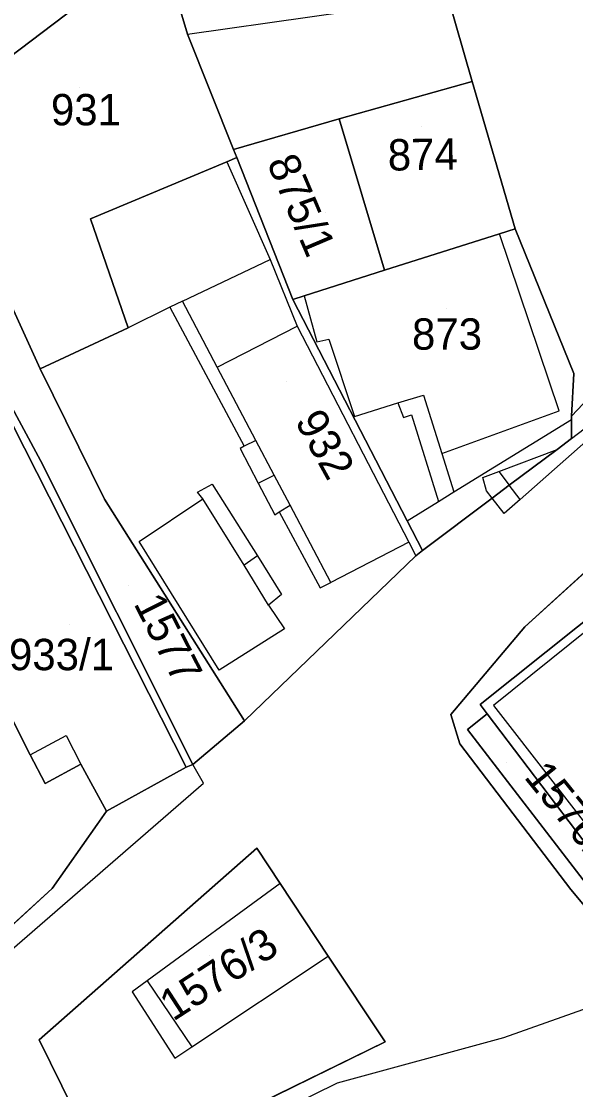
# Model space of a CAD drawing. Extents: x -263943 to -261149, y -1236934 to -1230686.
# Drawn here: x -262618.9 to -262583.6, y -1235359.3 to -1235291.2 of the extents above; entities that cross this region are included whole.
import ezdxf

# ---------------------------------------------------------------- set-up
doc = ezdxf.new("R2010")
doc.units = 0
for name, color, linetype in [('body_kn', 7, 'Continuous'), ('kladpar_druhypozemkov', 7, 'Continuous'), ('kladpar_hranice', 7, 'Continuous'), ('kladpar_parcelnecisla', 7, 'Continuous'), ('kladpar_plochy', 7, 'Continuous'), ('zappar_hrandruhpozemk', 7, 'Continuous')]:
    doc.layers.add(name, color=color, linetype=linetype)

msp = doc.modelspace()

# ---------------------------------------------------------------- linework, layer by layer
at = {"layer": 'body_kn'}
for p, q in [((-262608.3, -1235291.97), (-262608.3, -1235291.97)), ((-262608.3, -1235291.97), (-262608.3, -1235291.97)), ((-262590.15, -1235294.99), (-262590.15, -1235294.99)), ((-262598.62, -1235297.37), (-262598.62, -1235297.37)), ((-262598.62, -1235297.37), (-262598.62, -1235297.37)), ((-262605.35, -1235299.34), (-262605.35, -1235299.34)), ((-262605.35, -1235299.34), (-262605.35, -1235299.34)), ((-262605.79, -1235300.11), (-262605.79, -1235300.11)), ((-262605.79, -1235300.11), (-262605.79, -1235300.11)), ((-262605.15, -1235299.84), (-262605.15, -1235299.84)), ((-262614.47, -1235303.75), (-262614.47, -1235303.75)), ((-262587.42, -1235304.38), (-262587.42, -1235304.38)), ((-262588.41, -1235304.7), (-262588.41, -1235304.7)), ((-262603.02, -1235306.35), (-262603.02, -1235306.35)), ((-262595.74, -1235307.03), (-262595.74, -1235307.03)), ((-262595.74, -1235307.03), (-262595.74, -1235307.03)), ((-262608.61, -1235308.99), (-262608.61, -1235308.99)), ((-262601.57, -1235308.89), (-262601.57, -1235308.89)), ((-262601.57, -1235308.89), (-262601.57, -1235308.89)), ((-262600.86, -1235308.66), (-262600.86, -1235308.66)), ((-262600.86, -1235308.66), (-262600.86, -1235308.66)), ((-262609.42, -1235309.39), (-262609.42, -1235309.39)), ((-262609.42, -1235309.39), (-262609.42, -1235309.39)), ((-262601.31, -1235310.59), (-262601.31, -1235310.59)), ((-262601.31, -1235310.59), (-262601.31, -1235310.59)), ((-262612.08, -1235310.69), (-262612.08, -1235310.69)), ((-262600.04, -1235311.6), (-262600.04, -1235311.6)), ((-262599.28, -1235311.43), (-262599.28, -1235311.43)), ((-262617.67, -1235313.32), (-262617.67, -1235313.32)), ((-262606.39, -1235313.21), (-262606.39, -1235313.21)), ((-262583.67, -1235313.61), (-262583.67, -1235313.61)), ((-262593.25, -1235314.98), (-262593.25, -1235314.98)), ((-262594.88, -1235315.48), (-262594.88, -1235315.48)), ((-262594.88, -1235315.48), (-262594.88, -1235315.48)), ((-262584.6, -1235315.98), (-262584.6, -1235315.98)), ((-262597.65, -1235316.34), (-262597.65, -1235316.34)), ((-262594.52, -1235316.42), (-262594.52, -1235316.42)), ((-262594.01, -1235316.25), (-262594.01, -1235316.25)), ((-262583.83, -1235316.32), (-262583.83, -1235316.32)), ((-262583.83, -1235316.32), (-262583.83, -1235316.32)), ((-262583.83, -1235316.54), (-262583.83, -1235316.54)), ((-262603.93, -1235317.87), (-262603.93, -1235317.87)), ((-262603.93, -1235317.87), (-262603.93, -1235317.87)), ((-262583.83, -1235317.76), (-262583.83, -1235317.76)), ((-262604.94, -1235318.38), (-262604.94, -1235318.38)), ((-262604.67, -1235318.24), (-262604.67, -1235318.24)), ((-262592.09, -1235318.7), (-262592.09, -1235318.7)), ((-262584.74, -1235318.45), (-262584.74, -1235318.45)), ((-262584.74, -1235318.45), (-262584.74, -1235318.45)), ((-262617.66, -1235319.16), (-262617.66, -1235319.16)), ((-262602.76, -1235320.09), (-262602.76, -1235320.09)), ((-262588.46, -1235319.86), (-262588.46, -1235319.86)), ((-262606.72, -1235320.67), (-262606.72, -1235320.67)), ((-262603.78, -1235320.6), (-262603.78, -1235320.6)), ((-262603.78, -1235320.6), (-262603.78, -1235320.6)), ((-262589.48, -1235320.23), (-262589.48, -1235320.23)), ((-262587.79, -1235320.73), (-262587.79, -1235320.73)), ((-262607.65, -1235321.18), (-262607.65, -1235321.18)), ((-262591.32, -1235321.16), (-262591.32, -1235321.16)), ((-262591.32, -1235321.16), (-262591.32, -1235321.16)), ((-262589.24, -1235321.08), (-262589.24, -1235321.08)), ((-262588.87, -1235321.55), (-262588.87, -1235321.55)), ((-262588.87, -1235321.55), (-262588.87, -1235321.55)), ((-262613.58, -1235321.61), (-262613.58, -1235321.61)), ((-262607.31, -1235321.6), (-262607.31, -1235321.6)), ((-262601.75, -1235322), (-262601.75, -1235322)), ((-262592.29, -1235321.76), (-262592.29, -1235321.76)), ((-262587.09, -1235321.64), (-262587.09, -1235321.64)), ((-262587.09, -1235321.64), (-262587.09, -1235321.64)), ((-262602.73, -1235322.61), (-262602.73, -1235322.61)), ((-262602.44, -1235322.43), (-262602.44, -1235322.43)), ((-262602.44, -1235322.43), (-262602.44, -1235322.43)), ((-262588.11, -1235322.54), (-262588.11, -1235322.54)), ((-262594.29, -1235322.99), (-262594.29, -1235322.99)), ((-262594.29, -1235322.99), (-262594.29, -1235322.99)), ((-262611.37, -1235324.32), (-262611.37, -1235324.32)), ((-262594.19, -1235324.35), (-262594.19, -1235324.35)), ((-262593.31, -1235324.88), (-262593.31, -1235324.88)), ((-262603.83, -1235325.24), (-262603.83, -1235325.24)), ((-262603.83, -1235325.24), (-262603.83, -1235325.24)), ((-262593.74, -1235325.22), (-262593.74, -1235325.22)), ((-262604.67, -1235325.83), (-262604.67, -1235325.83)), ((-262599.16, -1235326.92), (-262599.16, -1235326.92)), ((-262599.16, -1235326.92), (-262599.16, -1235326.92)), ((-262602.3, -1235327.69), (-262602.3, -1235327.69)), ((-262599.84, -1235327.26), (-262599.84, -1235327.26)), ((-262603.14, -1235328.37), (-262603.14, -1235328.37)), ((-262603.14, -1235328.37), (-262603.14, -1235328.37)), ((-262602.12, -1235329.89), (-262602.12, -1235329.89)), ((-262586.79, -1235329.76), (-262586.79, -1235329.76)), ((-262606.27, -1235332.52), (-262606.27, -1235332.52)), ((-262606.27, -1235332.52), (-262606.27, -1235332.52)), ((-262589.65, -1235334.7), (-262589.65, -1235334.7)), ((-262588.8, -1235334.78), (-262588.8, -1235334.78)), ((-262604.65, -1235335.74), (-262604.65, -1235335.74)), ((-262591.51, -1235335.35), (-262591.51, -1235335.35)), ((-262589.19, -1235335.31), (-262589.19, -1235335.31)), ((-262590.45, -1235336.29), (-262590.45, -1235336.29)), ((-262616.03, -1235336.68), (-262616.03, -1235336.68)), ((-262590.94, -1235337.21), (-262590.94, -1235337.21)), ((-262618.31, -1235337.91), (-262618.31, -1235337.91)), ((-262618.31, -1235337.91), (-262618.31, -1235337.91)), ((-262615.08, -1235338.51), (-262615.08, -1235338.51)), ((-262607.95, -1235338.54), (-262607.95, -1235338.54)), ((-262607.95, -1235338.54), (-262607.95, -1235338.54)), ((-262608.38, -1235338.71), (-262608.38, -1235338.71)), ((-262608.38, -1235338.71), (-262608.38, -1235338.71)), ((-262617.36, -1235339.74), (-262617.36, -1235339.74)), ((-262607.27, -1235339.72), (-262607.27, -1235339.72)), ((-262613.46, -1235341.51), (-262613.46, -1235341.51)), ((-262614.05, -1235342.36), (-262614.05, -1235342.36)), ((-262603.87, -1235343.87), (-262603.87, -1235343.87)), ((-262616.92, -1235346.43), (-262616.92, -1235346.43)), ((-262602.38, -1235346.12), (-262602.38, -1235346.12)), ((-262602.38, -1235346.12), (-262602.38, -1235346.12)), ((-262583.87, -1235346.5), (-262583.87, -1235346.5)), ((-262599.32, -1235350.75), (-262599.32, -1235350.75)), ((-262610.85, -1235352.31), (-262610.85, -1235352.31)), ((-262610.85, -1235352.31), (-262610.85, -1235352.31)), ((-262611.82, -1235353.02), (-262611.82, -1235353.02)), ((-262617.75, -1235356.08), (-262617.75, -1235356.08)), ((-262595.7, -1235356.21), (-262595.7, -1235356.21)), ((-262595.7, -1235356.21), (-262595.7, -1235356.21)), ((-262588.16, -1235355.95), (-262588.16, -1235355.95)), ((-262608.02, -1235356.53), (-262608.02, -1235356.53)), ((-262608.02, -1235356.53), (-262608.02, -1235356.53)), ((-262609.1, -1235357.25), (-262609.1, -1235357.25)), ((-262598.75, -1235358.84), (-262598.75, -1235358.84))]:
    msp.add_line(p, q, dxfattribs=at)
at = {"layer": 'kladpar_druhypozemkov'}
for p, q in [((-262615.2, -1235295.39), (-262615.2, -1235295.39)), ((-262593.4, -1235297.89), (-262593.4, -1235297.89)), ((-262599.52, -1235303.37), (-262599.52, -1235303.37)), ((-262591.8, -1235309.49), (-262591.8, -1235309.49)), ((-262602, -1235314.09), (-262602, -1235314.09)), ((-262612.06, -1235327.13), (-262612.06, -1235327.13)), ((-262615.83, -1235329.59), (-262615.83, -1235329.59)), ((-262587.99, -1235338.4), (-262587.99, -1235338.4)), ((-262606.86, -1235350.69), (-262606.86, -1235350.69))]:
    msp.add_line(p, q, dxfattribs=at)
at = {"layer": 'kladpar_hranice'}
for points in [[(-262598.62, -1235297.37), (-262605.35, -1235299.34), (-262608.3, -1235291.97), (-262610, -1235286.29), (-262605.85, -1235283.75), (-262598.56, -1235283.15), (-262593.39, -1235283.73), (-262590.15, -1235294.99), (-262598.62, -1235297.37)], [(-262558.07, -1235352.76), (-262558.07, -1235353.19), (-262558.76, -1235353.7), (-262575.69, -1235353.59), (-262578.39, -1235352.48), (-262579.13, -1235352.18), (-262583.87, -1235346.5), (-262590.94, -1235337.21), (-262591.51, -1235335.35), (-262586.79, -1235329.76), (-262580.08, -1235323.64), (-262556.5, -1235303.08), (-262551.95, -1235299.72), (-262543.31, -1235292.33), (-262533.94, -1235283.09)], [(-262533.94, -1235283.09), (-262543.31, -1235292.33), (-262551.95, -1235299.72), (-262556.5, -1235303.08), (-262580.08, -1235323.64), (-262586.79, -1235329.76), (-262591.51, -1235335.35), (-262590.94, -1235337.21), (-262583.87, -1235346.5), (-262579.13, -1235352.18), (-262578.39, -1235352.48), (-262575.69, -1235353.59), (-262558.76, -1235353.7), (-262558.07, -1235353.19), (-262557.05, -1235353.18), (-262557.05, -1235352.76), (-262552.24, -1235353.26), (-262550.89, -1235355.05), (-262526.33, -1235358.64), (-262523.65, -1235359.07), (-262522.78, -1235358.56), (-262518.86, -1235358.75), (-262518.32, -1235359.83)], [(-262581.69, -1235284.98), (-262580.4, -1235293.11), (-262576.85, -1235305.64), (-262576.13, -1235308.18), (-262576.21, -1235308.26), (-262583.83, -1235316.32), (-262583.67, -1235313.61), (-262587.42, -1235304.38), (-262590.15, -1235294.99), (-262593.39, -1235283.73)], [(-262620.9, -1235350.08), (-262616.92, -1235346.43), (-262614.05, -1235342.36), (-262613.46, -1235341.51), (-262608.38, -1235338.71), (-262607.95, -1235338.54), (-262604.65, -1235335.74), (-262593.74, -1235325.22), (-262593.31, -1235324.88), (-262588.87, -1235321.55), (-262587.79, -1235320.73), (-262584.74, -1235318.45), (-262583.83, -1235317.76), (-262583.83, -1235316.54), (-262583.83, -1235316.32), (-262576.21, -1235308.26), (-262576.13, -1235308.18), (-262574.76, -1235307.11), (-262554.72, -1235291.46), (-262548.96, -1235286.04)], [(-262605.35, -1235299.34), (-262605.15, -1235299.84), (-262605.79, -1235300.11), (-262614.47, -1235303.75), (-262612.08, -1235310.69), (-262617.67, -1235313.32), (-262621.08, -1235305.87), (-262622.95, -1235301.13), (-262621.86, -1235295.12), (-262611.78, -1235287.48), (-262610, -1235286.29), (-262608.3, -1235291.97), (-262605.35, -1235299.34)], [(-262611.78, -1235287.48), (-262621.86, -1235295.12), (-262627.7, -1235300.97), (-262636.59, -1235307.08), (-262638.88, -1235309.03), (-262641.6, -1235305.14), (-262643.72, -1235302.35), (-262638.98, -1235298.87), (-262627.04, -1235292.42), (-262626.65, -1235292.2), (-262623.9, -1235290.63)], [(-262595.74, -1235307.03), (-262598.62, -1235297.37), (-262590.15, -1235294.99), (-262587.42, -1235304.38), (-262588.41, -1235304.7), (-262595.74, -1235307.03)], [(-262607.95, -1235338.54), (-262617.66, -1235319.16), (-262624.81, -1235305.88), (-262627.7, -1235300.97), (-262621.86, -1235295.12), (-262622.95, -1235301.13), (-262621.08, -1235305.87), (-262617.67, -1235313.32), (-262613.58, -1235321.61), (-262604.65, -1235335.74), (-262607.95, -1235338.54)], [(-262601.57, -1235308.89), (-262605.15, -1235299.84), (-262605.35, -1235299.34), (-262598.62, -1235297.37), (-262595.74, -1235307.03), (-262600.86, -1235308.66), (-262601.57, -1235308.89)], [(-262594.29, -1235322.99), (-262593.31, -1235324.88), (-262593.74, -1235325.22), (-262604.65, -1235335.74), (-262613.58, -1235321.61), (-262617.67, -1235313.32), (-262612.08, -1235310.69), (-262614.47, -1235303.75), (-262605.79, -1235300.11), (-262605.15, -1235299.84), (-262601.57, -1235308.89), (-262594.29, -1235322.99)], [(-262583.83, -1235316.32), (-262583.83, -1235316.54), (-262583.83, -1235317.76), (-262584.74, -1235318.45), (-262587.79, -1235320.73), (-262588.87, -1235321.55), (-262593.31, -1235324.88), (-262594.29, -1235322.99), (-262601.57, -1235308.89), (-262600.86, -1235308.66), (-262595.74, -1235307.03), (-262588.41, -1235304.7), (-262587.42, -1235304.38), (-262583.67, -1235313.61), (-262583.83, -1235316.32)], [(-262624.81, -1235305.88), (-262617.66, -1235319.16), (-262607.95, -1235338.54), (-262608.38, -1235338.71), (-262620.3, -1235315.22)], [(-262564.09, -1235311.88), (-262563.67, -1235312.38), (-262562.73, -1235313.49), (-262562.34, -1235313.99), (-262558.56, -1235318.82), (-262566.69, -1235325.35), (-262576.34, -1235332.9), (-262576.03, -1235333.33), (-262575.47, -1235334.1), (-262572.26, -1235338.56), (-262581.37, -1235345.62), (-262589.19, -1235335.31), (-262589.65, -1235334.7), (-262570.94, -1235319.77), (-262571.65, -1235318.89), (-262571.96, -1235318.5), (-262564.09, -1235311.88)], [(-262608.38, -1235338.71), (-262613.46, -1235341.51), (-262615.08, -1235338.51), (-262617.36, -1235339.74), (-262618.31, -1235337.91), (-262622.02, -1235330.63), (-262619.71, -1235329.27), (-262623.24, -1235322.43), (-262622.97, -1235321.7), (-262625.04, -1235317.95), (-262620.3, -1235315.22), (-262608.38, -1235338.71)], [(-262570.94, -1235319.77), (-262589.65, -1235334.7), (-262589.19, -1235335.31), (-262590.45, -1235336.29), (-262582.87, -1235346.15)], [(-262622.02, -1235330.63), (-262618.31, -1235337.91), (-262617.36, -1235339.74), (-262615.08, -1235338.51), (-262613.46, -1235341.51), (-262614.05, -1235342.36), (-262616.92, -1235346.43), (-262620.9, -1235350.08)], [(-262581.37, -1235345.62), (-262582.87, -1235346.15), (-262590.45, -1235336.29), (-262589.19, -1235335.31), (-262581.37, -1235345.62)], [(-262595.7, -1235356.21), (-262613.4, -1235364.88), (-262617.75, -1235356.08), (-262603.87, -1235343.87), (-262602.38, -1235346.12), (-262599.32, -1235350.75), (-262595.7, -1235356.21)], [(-262603.87, -1235343.87), (-262617.75, -1235356.08), (-262613.4, -1235364.88), (-262595.7, -1235356.21), (-262599.32, -1235350.75), (-262602.38, -1235346.12), (-262603.87, -1235343.87)]]:
    msp.add_lwpolyline(points, dxfattribs=at)
at = {"layer": 'kladpar_plochy'}
for p, q in [((-262583.83, -1235316.32), (-262576.21, -1235308.26)), ((-262583.83, -1235316.54), (-262583.83, -1235316.32)), ((-262583.83, -1235317.76), (-262583.83, -1235316.54)), ((-262584.74, -1235318.45), (-262583.83, -1235317.76)), ((-262587.79, -1235320.73), (-262584.74, -1235318.45)), ((-262588.87, -1235321.55), (-262587.79, -1235320.73)), ((-262593.31, -1235324.88), (-262588.87, -1235321.55)), ((-262580.08, -1235323.64), (-262586.79, -1235329.76)), ((-262593.74, -1235325.22), (-262593.31, -1235324.88)), ((-262604.65, -1235335.74), (-262593.74, -1235325.22)), ((-262586.79, -1235329.76), (-262591.51, -1235335.35)), ((-262607.95, -1235338.54), (-262604.65, -1235335.74)), ((-262591.51, -1235335.35), (-262590.94, -1235337.21)), ((-262590.94, -1235337.21), (-262583.87, -1235346.5)), ((-262608.38, -1235338.71), (-262607.95, -1235338.54)), ((-262613.46, -1235341.51), (-262608.38, -1235338.71)), ((-262614.05, -1235342.36), (-262613.46, -1235341.51)), ((-262616.92, -1235346.43), (-262614.05, -1235342.36)), ((-262603.87, -1235343.87), (-262617.75, -1235356.08)), ((-262602.38, -1235346.12), (-262603.87, -1235343.87)), ((-262620.9, -1235350.08), (-262616.92, -1235346.43)), ((-262599.32, -1235350.75), (-262602.38, -1235346.12)), ((-262583.87, -1235346.5), (-262579.13, -1235352.18)), ((-262595.7, -1235356.21), (-262599.32, -1235350.75)), ((-262617.75, -1235356.08), (-262613.4, -1235364.88)), ((-262613.4, -1235364.88), (-262595.7, -1235356.21))]:
    msp.add_line(p, q, dxfattribs=at)
for points in [[(-262620.17, -1235289.78), (-262619.41, -1235289.44), (-262614.67, -1235286.47), (-262609.16, -1235282.4), (-262606.71, -1235278.33), (-262601.03, -1235279.93), (-262597.3, -1235279.67), (-262592.97, -1235279.33), (-262592.46, -1235279.33), (-262593.39, -1235283.73), (-262598.56, -1235283.15), (-262605.85, -1235283.75), (-262610, -1235286.29), (-262611.78, -1235287.48), (-262621.86, -1235295.12), (-262627.7, -1235300.97), (-262636.59, -1235307.08), (-262638.88, -1235309.03), (-262641.6, -1235305.14), (-262643.72, -1235302.35), (-262638.98, -1235298.87), (-262627.04, -1235292.42), (-262626.65, -1235292.2), (-262623.9, -1235290.63)], [(-262598.62, -1235297.37), (-262605.35, -1235299.34), (-262608.3, -1235291.97), (-262610, -1235286.29), (-262605.85, -1235283.75), (-262598.56, -1235283.15), (-262593.39, -1235283.73), (-262590.15, -1235294.99)], [(-262605.35, -1235299.34), (-262605.15, -1235299.84), (-262605.79, -1235300.11), (-262614.47, -1235303.75), (-262612.08, -1235310.69), (-262617.67, -1235313.32), (-262621.08, -1235305.87), (-262622.95, -1235301.13), (-262621.86, -1235295.12), (-262611.78, -1235287.48), (-262610, -1235286.29), (-262608.3, -1235291.97)], [(-262595.74, -1235307.03), (-262598.62, -1235297.37), (-262590.15, -1235294.99), (-262587.42, -1235304.38), (-262588.41, -1235304.7)], [(-262607.95, -1235338.54), (-262617.66, -1235319.16), (-262624.81, -1235305.88), (-262627.7, -1235300.97), (-262621.86, -1235295.12), (-262622.95, -1235301.13), (-262621.08, -1235305.87), (-262617.67, -1235313.32), (-262613.58, -1235321.61), (-262604.65, -1235335.74)], [(-262601.57, -1235308.89), (-262605.15, -1235299.84), (-262605.35, -1235299.34), (-262598.62, -1235297.37), (-262595.74, -1235307.03), (-262600.86, -1235308.66)], [(-262594.29, -1235322.99), (-262593.31, -1235324.88), (-262593.74, -1235325.22), (-262604.65, -1235335.74), (-262613.58, -1235321.61), (-262617.67, -1235313.32), (-262612.08, -1235310.69), (-262614.47, -1235303.75), (-262605.79, -1235300.11), (-262605.15, -1235299.84), (-262601.57, -1235308.89)], [(-262623.24, -1235322.43), (-262619.71, -1235329.27), (-262622.02, -1235330.63), (-262618.31, -1235337.91), (-262617.36, -1235339.74), (-262615.08, -1235338.51), (-262613.46, -1235341.51), (-262614.05, -1235342.36), (-262616.92, -1235346.43), (-262620.9, -1235350.08), (-262632.98, -1235331.04), (-262625.95, -1235326.88), (-262626.98, -1235324.26), (-262628.43, -1235320.79), (-262633.96, -1235310.89), (-262636.59, -1235307.08), (-262627.7, -1235300.97), (-262624.81, -1235305.88), (-262617.66, -1235319.16), (-262607.95, -1235338.54), (-262608.38, -1235338.71), (-262620.3, -1235315.22), (-262625.04, -1235317.95), (-262622.97, -1235321.7)], [(-262583.83, -1235316.32), (-262583.83, -1235316.54), (-262583.83, -1235317.76), (-262584.74, -1235318.45), (-262587.79, -1235320.73), (-262588.87, -1235321.55), (-262593.31, -1235324.88), (-262594.29, -1235322.99), (-262601.57, -1235308.89), (-262600.86, -1235308.66), (-262595.74, -1235307.03), (-262588.41, -1235304.7), (-262587.42, -1235304.38), (-262583.67, -1235313.61)], [(-262564.09, -1235311.88), (-262563.67, -1235312.38), (-262562.73, -1235313.49), (-262562.34, -1235313.99), (-262558.56, -1235318.82), (-262566.69, -1235325.35), (-262576.34, -1235332.9), (-262576.03, -1235333.33), (-262575.47, -1235334.1), (-262572.26, -1235338.56), (-262581.37, -1235345.62), (-262589.19, -1235335.31), (-262589.65, -1235334.7), (-262570.94, -1235319.77), (-262571.65, -1235318.89), (-262571.96, -1235318.5)], [(-262608.38, -1235338.71), (-262613.46, -1235341.51), (-262615.08, -1235338.51), (-262617.36, -1235339.74), (-262618.31, -1235337.91), (-262622.02, -1235330.63), (-262619.71, -1235329.27), (-262623.24, -1235322.43), (-262622.97, -1235321.7), (-262625.04, -1235317.95), (-262620.3, -1235315.22)], [(-262581.37, -1235345.62), (-262582.87, -1235346.15), (-262590.45, -1235336.29), (-262589.19, -1235335.31)], [(-262595.7, -1235356.21), (-262613.4, -1235364.88), (-262617.75, -1235356.08), (-262603.87, -1235343.87), (-262602.38, -1235346.12), (-262599.32, -1235350.75)]]:
    msp.add_lwpolyline(points, close=True, dxfattribs=at)
for points in [[(-262581.69, -1235284.98), (-262580.4, -1235293.11), (-262576.85, -1235305.64), (-262576.13, -1235308.18), (-262576.21, -1235308.26), (-262583.83, -1235316.32), (-262583.67, -1235313.61), (-262587.42, -1235304.38), (-262590.15, -1235294.99), (-262593.39, -1235283.73)], [(-262570.94, -1235319.77), (-262589.65, -1235334.7), (-262589.19, -1235335.31), (-262590.45, -1235336.29), (-262582.87, -1235346.15)], [(-262579.13, -1235352.18), (-262583.87, -1235346.5), (-262590.94, -1235337.21), (-262591.51, -1235335.35), (-262586.79, -1235329.76), (-262580.08, -1235323.64)]]:
    msp.add_lwpolyline(points, dxfattribs=at)
at = {"layer": 'zappar_hrandruhpozemk'}
for p, q in [((-262608.3, -1235291.97), (-262592.7, -1235289.74)), ((-262584.6, -1235315.98), (-262588.41, -1235304.7)), ((-262608.61, -1235308.99), (-262603.02, -1235306.35)), ((-262606.39, -1235313.21), (-262608.61, -1235308.99)), ((-262600.86, -1235308.66), (-262600.04, -1235311.6)), ((-262609.42, -1235309.39), (-262604.67, -1235318.24)), ((-262606.39, -1235313.21), (-262601.31, -1235310.59)), ((-262601.31, -1235310.59), (-262594.19, -1235324.35)), ((-262600.04, -1235311.6), (-262599.28, -1235311.43)), ((-262599.28, -1235311.43), (-262597.65, -1235316.34)), ((-262593.25, -1235314.98), (-262592.09, -1235318.7)), ((-262592.09, -1235318.7), (-262584.6, -1235315.98)), ((-262594.01, -1235316.25), (-262592.29, -1235321.76)), ((-262591.32, -1235321.16), (-262583.83, -1235316.54)), ((-262592.09, -1235318.7), (-262591.32, -1235321.16)), ((-262588.46, -1235319.86), (-262584.74, -1235318.45)), ((-262603.78, -1235320.6), (-262602.76, -1235320.09)), ((-262589.48, -1235320.23), (-262588.46, -1235319.86)), ((-262588.46, -1235319.86), (-262587.79, -1235320.73)), ((-262589.24, -1235321.08), (-262589.48, -1235320.23)), ((-262588.87, -1235321.55), (-262589.24, -1235321.08)), ((-262594.19, -1235324.35), (-262599.16, -1235326.92)), ((-262594.19, -1235324.35), (-262593.74, -1235325.22)), ((-262603.83, -1235325.24), (-262604.67, -1235325.83)), ((-262602.12, -1235329.89), (-262606.27, -1235332.52)), ((-262618.31, -1235337.91), (-262616.03, -1235336.68)), ((-262616.03, -1235336.68), (-262615.08, -1235338.51)), ((-262607.27, -1235339.72), (-262607.95, -1235338.54)), ((-262620.3, -1235351.01), (-262607.27, -1235339.72)), ((-262608.02, -1235356.53), (-262599.32, -1235350.75)), ((-262610.85, -1235352.31), (-262608.02, -1235356.53))]:
    msp.add_line(p, q, dxfattribs=at)
for points in [[(-262605.79, -1235300.11), (-262603.02, -1235306.35), (-262601.31, -1235310.59)], [(-262608.61, -1235308.99), (-262609.42, -1235309.39), (-262612.08, -1235310.69)], [(-262599.16, -1235326.92), (-262601.75, -1235322), (-262602.76, -1235320.09), (-262603.93, -1235317.87), (-262606.39, -1235313.21)], [(-262597.65, -1235316.34), (-262594.88, -1235315.48), (-262593.25, -1235314.98)], [(-262594.88, -1235315.48), (-262594.52, -1235316.42), (-262594.01, -1235316.25)], [(-262584.74, -1235318.45), (-262583.83, -1235317.76), (-262581.76, -1235316.18), (-262581.58, -1235316.33), (-262581.53, -1235316.54), (-262581.63, -1235316.81)], [(-262581.63, -1235316.81), (-262587.09, -1235321.64), (-262587.79, -1235320.73)], [(-262603.93, -1235317.87), (-262604.67, -1235318.24), (-262604.94, -1235318.38), (-262603.78, -1235320.6), (-262602.73, -1235322.61), (-262602.44, -1235322.43), (-262601.75, -1235322)], [(-262570.64, -1235320.17), (-262588.8, -1235334.78), (-262581.23, -1235344.51)], [(-262606.27, -1235332.52), (-262611.37, -1235324.32), (-262607.31, -1235321.6), (-262607.65, -1235321.18), (-262606.72, -1235320.67), (-262603.83, -1235325.24), (-262602.3, -1235327.69), (-262603.14, -1235328.37), (-262602.12, -1235329.89)], [(-262594.29, -1235322.99), (-262592.29, -1235321.76), (-262591.32, -1235321.16)], [(-262587.09, -1235321.64), (-262588.11, -1235322.54), (-262588.87, -1235321.55)], [(-262603.14, -1235328.37), (-262604.67, -1235325.83), (-262607.31, -1235321.6)], [(-262602.44, -1235322.43), (-262599.84, -1235327.26), (-262599.16, -1235326.92)], [(-262602.38, -1235346.12), (-262610.85, -1235352.31), (-262611.82, -1235353.02), (-262609.1, -1235357.25), (-262608.02, -1235356.53)], [(-262576.64, -1235351.86), (-262578.39, -1235352.48), (-262588.16, -1235355.95)], [(-262588.16, -1235355.95), (-262598.75, -1235358.84), (-262613.91, -1235366.32), (-262626.61, -1235372.53), (-262642.53, -1235380.17), (-262661.59, -1235390.29)]]:
    msp.add_lwpolyline(points, dxfattribs=at)

# ---------------------------------------------------------------- texts
at = {"layer": 'kladpar_parcelnecisla'}
for s, p in [('931', (-262616.992, -1235297.79)), ('873', (-262593.986, -1235312.09)), ('933/1', (-262619.664, -1235332.52))]:
    msp.add_text(s, height=2, dxfattribs=at).set_placement(p)
for s, rotation, p in [('874', 1, (-262595.515, -1235300.68)), ('875/1', 293, (-262603.254, -1235300.163)), ('932', 299, (-262601.481, -1235316.639)), ('1577', 297, (-262611.749, -1235328.273)), ('1576/12', 309, (-262586.904, -1235339.343)), ('1576/3', 33, (-262609.202, -1235354.937))]:
    msp.add_text(s, height=2, rotation=rotation, dxfattribs=at).set_placement(p)

doc.saveas('drawing.dxf')
